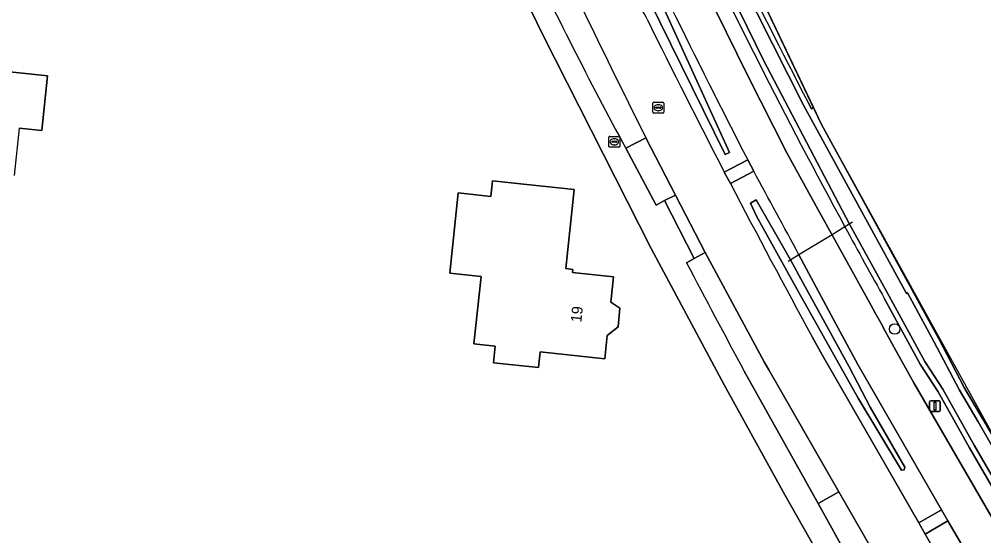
# Model space of a CAD drawing. Extents: x 162396 to 163643, y 386452 to 387406.
# Drawn here: x 163008.7 to 163098.2, y 386931.2 to 386979.1 of the extents above; entities that cross this region are included whole.
import ezdxf

# ---------------------------------------------------------------- set-up
doc = ezdxf.new("R2010")
doc.units = 0
for name, color, linetype in [('IMGEO_Berm_groen', 7, 'Continuous'), ('IMGEO_Boom', 7, 'Continuous'), ('IMGEO_Brandkraan', 7, 'Continuous'), ('IMGEO_Duiker', 7, 'Continuous'), ('IMGEO_Erf', 7, 'Continuous'), ('IMGEO_Fietspad_gesloten', 7, 'Continuous'), ('IMGEO_Fietspad_halfverhard', 7, 'Continuous'), ('IMGEO_Grasland_agrarisch', 7, 'Continuous'), ('IMGEO_Greppel_droge_sloot', 7, 'Continuous'), ('IMGEO_Hek', 7, 'Continuous'), ('IMGEO_Lichtmast', 7, 'Continuous'), ('IMGEO_Oever', 7, 'Continuous'), ('IMGEO_Pand', 7, 'Continuous'), ('IMGEO_Pand_nummerreeks', 7, 'Continuous'), ('IMGEO_Parkeervlak_halfverhard', 7, 'Continuous'), ('IMGEO_Rijbaan_lokaal_gesloten', 7, 'Continuous'), ('IMGEO_Rijbaan_lokaal_open', 7, 'Continuous'), ('IMGEO_Rioolput', 7, 'Continuous'), ('IMGEO_Voetpad_open', 7, 'Continuous')]:
    doc.layers.add(name, color=color, linetype=linetype)

msp = doc.modelspace()

# ---------------------------------------------------------------- linework, layer by layer
at = {"layer": 'IMGEO_Berm_groen'}
for points in [[(163081.917, 386971.38), (163082.23, 386970.809), (163082.411, 386970.924), (163073.808, 386988.989), (163068.186, 387000), (163054.818, 387033.276), (163053.682, 387034.148), (163050.906, 387033.096), (163050.522, 387032.951), (163051.574, 387030.199)], [(163058.321, 387013.033), (163062.245, 387003.85), (163065.679, 386996.007), (163072.387, 386981.888), (163076.252, 386973.982), (163079.946, 386966.717), (163082.017, 386962.946), (163085.197, 386957.174), (163087.753, 386952.543), (163088.198, 386951.737), (163088.644, 386950.931), (163089.035, 386950.226), (163090.045, 386948.352), (163091.713, 386945.359), (163103.715, 386924.646), (163109.912, 386913.996), (163113.552, 386907.796), (163119.49, 386897.68), (163133.047, 386874.854), (163141.068, 386861.652), (163143.895, 386857.051), (163155.065, 386838.871)], [(163056.486, 387006.585), (163074.609, 386966.738), (163074.22, 386966.558), (163068.158, 386978.883), (163066.846, 386981.552)], [(163064.994, 386967.13), (163066.861, 386968.103)], [(163074.128, 386964.928), (163076.305, 386966.057)], [(163076.87, 386964.998), (163074.693, 386963.849)], [(163078.261, 386946.568), (163077.829, 386947.291), (163072.362, 386957.447), (163071.333, 386956.885), (163070.633, 386956.5)], [(163086.516, 386947.047), (163084.489, 386950.829), (163081.061, 386957.239)], [(163112.488, 386912.383), (163096.88, 386939.306), (163093.973, 386944.513), (163092.32, 386947.094), (163089.008, 386953.161)], [(163082.278, 386949.631), (163083.226, 386947.963), (163089.079, 386937.755), (163092.196, 386932.358), (163094.302, 386933.576), (163086.516, 386947.047)], [(163075.976, 386946.453), (163082.833, 386934.162), (163084.761, 386935.248), (163078.261, 386946.568)], [(163100.492, 386922.911), (163094.886, 386932.55), (163092.789, 386931.308), (163098.32, 386921.635), (163104.671, 386910.799)]]:
    msp.add_lwpolyline(points, dxfattribs=at)
for points in [[(163077.081, 386962.358), (163079.917, 386957.416), (163080.278, 386956.761), (163081.425, 386954.683), (163085.712, 386946.834), (163087.664, 386943.109), (163090.885, 386937.512), (163090.825, 386937.271), (163090.583, 386937.251), (163086.542, 386943.941), (163081.046, 386953.743), (163077.122, 386960.828), (163076.553, 386962.051)], [(163084.761, 386935.248), (163082.833, 386934.162), (163085.725, 386928.948), (163086.703, 386929.474), (163087.725, 386930.063)]]:
    msp.add_lwpolyline(points, close=True, dxfattribs=at)
for centre, radius, start, end in [((163617.483, 387248.752), 605.525, 201.981516, 208.497735), ((163589.339, 387236.382), 572.453, 204.38886, 207.57586), ((163688.17, 387280.781), 695.552, 204.802003, 206.714116), ((163393.942, 387145.824), 374.35, 205.25364, 208.51204), ((163063.135, 386977.576), 4.127, 21.82962, 54.83349), ((163849.84, 387363.51), 869.67, 206.148358, 207.194709), ((163808.714, 387344.772), 826.981, 206.242021, 207.342858), ((161440.648, 386076.186), 1862.044, 28.239889, 28.511238), ((164248.982, 387581.175), 1326.668, 207.730989, 208.426952), ((163633.667, 387257.73), 624.032, 208.513283, 209.213614), ((163766.268, 387319.995), 784.88, 207.588722, 208.419417)]:
    msp.add_arc(centre, radius, start, end, dxfattribs=at)
at = {"layer": 'IMGEO_Boom'}
msp.add_circle((163089.944, 386950.352), 0.489, dxfattribs=at)
at = {"layer": 'IMGEO_Brandkraan'}
for p, q in [((163063.42, 386967.31), (163063.42, 386968.162)), ((163063.495, 386968.236), (163064.347, 386968.236)), ((163063.908, 386968.016), (163063.933, 386968.016)), ((163064.421, 386968.162), (163064.421, 386967.31)), ((163064.347, 386967.236), (163063.495, 386967.236)), ((163063.679, 386967.73), (163063.679, 386967.742)), ((163064.117, 386967.693), (163063.719, 386967.693)), ((163063.722, 386967.779), (163064.12, 386967.779)), ((163063.931, 386967.456), (163063.906, 386967.456)), ((163064.163, 386967.742), (163064.163, 386967.73))]:
    msp.add_line(p, q, dxfattribs=at)
for points in [[(163063.42, 386967.31), (163063.42, 386968.162)], [(163063.495, 386968.236), (163064.347, 386968.236)], [(163064.421, 386968.162), (163064.421, 386967.31)], [(163064.347, 386967.236), (163063.495, 386967.236)]]:
    msp.add_lwpolyline(points, dxfattribs=at)
for centre, radius, start, end in [((163063.497, 386968.16), 0.0765, 91.55205, 178.44795), ((163063.497, 386968.16), 0.0765, 91.55205, 178.44795), ((163064.345, 386968.16), 0.0765, 1.55205, 88.44795), ((163064.345, 386968.16), 0.0765, 1.55205, 88.44795), ((163063.497, 386967.312), 0.0765, 181.55205, 268.44795), ((163063.497, 386967.312), 0.0765, 181.55205, 268.44795), ((163063.719, 386967.739), 0.0403, 85.87752, 175.75265), ((163063.716, 386967.729), 0.0366, 178.93798, 274.71019), ((163064.12, 386967.736), 0.043, 264.86636, 352.45326), ((163064.124, 386967.741), 0.0386, 1.73085, 96.63898), ((163064.345, 386967.312), 0.0765, 271.55205, 358.44795), ((163064.345, 386967.312), 0.0765, 271.55205, 358.44795)]:
    msp.add_arc(centre, radius, start, end, dxfattribs=at)
for centre, major_axis, ratio, start_param, end_param in [((163063.907, 386967.736), (-0.387, 0.002), 0.722429, 4.712389, 7.853982), ((163063.932, 386967.736), (-0.39, 0.002), 0.717154, 1.570796, 4.712389)]:
    msp.add_ellipse(centre, major_axis=major_axis, ratio=ratio, start_param=start_param, end_param=end_param, dxfattribs=at)
at = {"layer": 'IMGEO_Duiker'}
msp.add_lwpolyline([(163086.018, 386960.263), (163085.326, 386959.841), (163084.128, 386959.11), (163081.061, 386957.239), (163080.051, 386956.623)], dxfattribs=at)
at = {"layer": 'IMGEO_Erf'}
for points in [[(163074.122, 386945.175), (163067.344, 386957.823), (163057.319, 386977.598), (163053.248, 386986.028), (163046.866, 387000), (163042.57, 387009.785), (163041.387, 387012.856), (163030.729, 387041.536), (163024.497, 387061.137), (163016.462, 387091.359)], [(163001.205, 386971.845), (163001.498, 386974.451), (163001.32, 386974.47), (163001.369, 386974.924), (163006.334, 386974.396), (163011.314, 386973.866), (163010.773, 386968.776), (163008.679, 386968.998), (163008.212, 386964.607)], [(163143.068, 386827.803), (163123.585, 386859.49), (163102.006, 386895.698), (163079.761, 386934.958), (163074.122, 386945.175)]]:
    msp.add_lwpolyline(points, dxfattribs=at)
msp.add_lwpolyline([(163051.558, 386955.228), (163048.653, 386955.536), (163049.443, 386962.983), (163052.463, 386962.663), (163052.618, 386964.122), (163055.223, 386963.846), (163060.195, 386963.319), (163059.415, 386955.963), (163060.086, 386955.892), (163060.055, 386955.602), (163063.845, 386955.2), (163063.595, 386952.845), (163064.448, 386952.285), (163064.265, 386950.562), (163063.258, 386949.747), (163063.028, 386947.583), (163057.035, 386948.219), (163056.883, 386946.782), (163052.695, 386947.226), (163052.857, 386948.758), (163050.894, 386948.966)], close=True, dxfattribs=at)
at = {"layer": 'IMGEO_Fietspad_gesloten'}
for points in [[(163155.065, 386838.871), (163143.895, 386857.051), (163141.068, 386861.652), (163133.047, 386874.854), (163119.49, 386897.68), (163113.552, 386907.796), (163109.912, 386913.996), (163103.715, 386924.646), (163091.713, 386945.359), (163090.045, 386948.352), (163089.035, 386950.226), (163088.644, 386950.931), (163088.198, 386951.737), (163087.753, 386952.543), (163085.197, 386957.174), (163082.017, 386962.946), (163079.946, 386966.717), (163076.252, 386973.982), (163072.387, 386981.888), (163065.679, 386996.007), (163062.245, 387003.85), (163058.321, 387013.033)], [(163076.305, 386966.057), (163076.87, 386964.998)], [(163081.061, 386957.239), (163084.489, 386950.829), (163086.516, 386947.047), (163094.302, 386933.576), (163094.886, 386932.55), (163100.492, 386922.911), (163106.699, 386912.218), (163110.406, 386905.934), (163115.894, 386896.629), (163116.481, 386895.637), (163129.911, 386872.986), (163136.893, 386861.494), (163137.525, 386860.5), (163140.88, 386855.017), (163151.706, 386837.322), (163156.522, 386829.586)]]:
    msp.add_lwpolyline(points, dxfattribs=at)
for centre, radius, start, end in [((163849.84, 387363.51), 869.67, 206.148358, 207.194709), ((161440.648, 386076.186), 1862.044, 28.239889, 28.511238)]:
    msp.add_arc(centre, radius, start, end, dxfattribs=at)
at = {"layer": 'IMGEO_Fietspad_halfverhard'}
for points in [[(163076.87, 386964.998), (163076.305, 386966.057), (163074.128, 386964.928), (163074.693, 386963.849)], [(163094.886, 386932.55), (163094.302, 386933.576), (163092.196, 386932.358), (163092.789, 386931.308)]]:
    msp.add_lwpolyline(points, close=True, dxfattribs=at)
at = {"layer": 'IMGEO_Grasland_agrarisch'}
msp.add_lwpolyline([(163133.622, 387049.496), (163133.622, 387043.535), (163132.797, 387029.52), (163128.519, 387010.953), (163118.136, 387014.933), (163098.941, 387022.102), (163077.233, 387030.06), (163058.746, 387037.469), (163054.818, 387033.276), (163068.186, 387000), (163073.808, 386988.989), (163082.411, 386970.924), (163083.129, 386969.417), (163091.34, 386954.37), (163094.029, 386949.441), (163096.403, 386944.93), (163098.137, 386941.992), (163116.399, 386910.212)], dxfattribs=at)
at = {"layer": 'IMGEO_Greppel_droge_sloot'}
for points in [[(163066.846, 386981.552), (163068.158, 386978.883), (163074.22, 386966.558), (163074.609, 386966.738), (163056.486, 387006.585)], [(163070.219, 386990.766), (163077.774, 386975.312), (163085.752, 386960.101), (163089.446, 386953.401), (163092.75, 386947.349), (163094.402, 386944.77), (163097.315, 386939.553), (163112.918, 386912.637)], [(163115.966, 386909.962), (163097.705, 386941.74), (163095.966, 386944.686), (163093.588, 386949.205), (163091.136, 386953.699), (163091.049, 386953.654), (163081.474, 386971.147), (163074.294, 386985.374)]]:
    msp.add_lwpolyline(points, dxfattribs=at)
msp.add_lwpolyline([(163077.081, 386962.358), (163076.553, 386962.051), (163077.122, 386960.828), (163081.046, 386953.743), (163086.542, 386943.941), (163090.583, 386937.251), (163090.825, 386937.271), (163090.885, 386937.512), (163087.664, 386943.109), (163085.712, 386946.834), (163081.425, 386954.683), (163080.278, 386956.761), (163079.917, 386957.416)], close=True, dxfattribs=at)
at = {"layer": 'IMGEO_Hek'}
msp.add_lwpolyline([(163119.211, 386906.146), (163099.887, 386939.051), (163083.129, 386969.417), (163073.808, 386988.989), (163068.186, 387000), (163054.818, 387033.276)], dxfattribs=at)
at = {"layer": 'IMGEO_Lichtmast'}
for p, q in [((163093.19, 386942.783), (163093.19, 386943.583)), ((163093.19, 386943.583), (163093.19, 386942.783)), ((163093.29, 386943.683), (163094.08, 386943.683)), ((163094.08, 386943.683), (163093.29, 386943.683)), ((163094.18, 386943.583), (163094.18, 386942.783)), ((163094.18, 386942.783), (163094.18, 386943.583)), ((163094.08, 386942.683), (163093.29, 386942.683)), ((163093.29, 386942.683), (163094.08, 386942.683))]:
    msp.add_line(p, q, dxfattribs=at)
msp.add_lwpolyline([(163093.61, 386943.558), (163093.76, 386943.558), (163093.76, 386942.808), (163093.61, 386942.808), (163093.61, 386943.558)], dxfattribs=at)
for centre, start, end in [((163093.29, 386943.583), 90, 180), ((163093.29, 386943.583), 90, 180), ((163094.08, 386943.583), 0, 90), ((163094.08, 386943.583), 360, 90), ((163093.29, 386942.783), 180, 270), ((163093.29, 386942.783), 180, 270), ((163094.08, 386942.783), 270, 0), ((163094.08, 386942.783), 270, 0)]:
    msp.add_arc(centre, 0.1, start, end, dxfattribs=at)
at = {"layer": 'IMGEO_Oever'}
for points in [[(163112.918, 386912.637), (163097.315, 386939.553), (163094.402, 386944.77), (163092.75, 386947.349), (163089.446, 386953.401), (163085.752, 386960.101), (163077.774, 386975.312), (163070.219, 386990.766)], [(163074.294, 386985.374), (163081.474, 386971.147), (163091.049, 386953.654), (163091.136, 386953.699), (163093.588, 386949.205), (163095.966, 386944.686), (163097.705, 386941.74), (163115.966, 386909.962)], [(163098.137, 386941.992), (163096.403, 386944.93), (163094.029, 386949.441), (163091.34, 386954.37), (163083.129, 386969.417), (163082.411, 386970.924), (163082.23, 386970.809), (163081.917, 386971.38)], [(163089.008, 386953.161), (163092.32, 386947.094), (163093.973, 386944.513), (163096.88, 386939.306), (163112.488, 386912.383), (163114.805, 386908.538), (163126.817, 386888.603), (163140.584, 386866.478), (163145.801, 386858.335), (163153.066, 386846.995), (163159.466, 386836.49), (163160.448, 386836.704), (163160.934, 386837.244), (163157.726, 386842.718), (163157.583, 386842.961), (163154.565, 386848.11), (163142.301, 386867.412), (163128.365, 386889.63), (163116.399, 386910.212), (163098.137, 386941.992)]]:
    msp.add_lwpolyline(points, dxfattribs=at)
for centre, radius, start, end in [((163617.483, 387248.752), 605.525, 201.981516, 208.497735), ((163589.339, 387236.382), 572.453, 204.38886, 207.57586), ((163633.667, 387257.73), 624.032, 208.513283, 209.213614)]:
    msp.add_arc(centre, radius, start, end, dxfattribs=at)
at = {"layer": 'IMGEO_Pand'}
msp.add_lwpolyline([(163008.679, 386968.998), (163010.773, 386968.776), (163011.314, 386973.866), (163006.334, 386974.396), (163001.369, 386974.924), (163001.32, 386974.47), (163001.498, 386974.451), (163001.205, 386971.845)], dxfattribs=at)
msp.add_lwpolyline([(163056.883, 386946.782), (163057.035, 386948.219), (163063.028, 386947.583), (163063.258, 386949.747), (163064.265, 386950.562), (163064.448, 386952.285), (163063.595, 386952.845), (163063.845, 386955.2), (163060.055, 386955.602), (163060.086, 386955.892), (163059.415, 386955.963), (163060.195, 386963.319), (163055.223, 386963.846), (163052.618, 386964.122), (163052.463, 386962.663), (163049.443, 386962.983), (163048.653, 386955.536), (163051.558, 386955.228), (163050.894, 386948.966), (163052.857, 386948.758), (163052.695, 386947.226)], close=True, dxfattribs=at)
at = {"layer": 'IMGEO_Parkeervlak_halfverhard'}
msp.add_lwpolyline([(163066.861, 386968.103), (163064.994, 386967.13), (163067.796, 386961.865), (163068.572, 386962.27), (163069.593, 386962.768)], close=True, dxfattribs=at)
at = {"layer": 'IMGEO_Rijbaan_lokaal_gesloten'}
for points in [[(163066.861, 386968.103), (163069.593, 386962.768), (163072.362, 386957.447), (163077.829, 386947.291), (163078.261, 386946.568), (163084.761, 386935.248), (163087.725, 386930.063), (163091.734, 386923.078), (163093.731, 386919.599)], [(163074.693, 386963.849), (163074.128, 386964.928)], [(163104.671, 386910.799), (163098.32, 386921.635), (163092.789, 386931.308), (163092.196, 386932.358), (163089.079, 386937.755), (163083.226, 386947.963), (163082.278, 386949.631)]]:
    msp.add_lwpolyline(points, dxfattribs=at)
for centre, radius, start, end in [((163688.17, 387280.781), 695.552, 204.802003, 206.714116), ((163063.135, 386977.576), 4.127, 21.82962, 54.83349), ((163808.714, 387344.772), 826.981, 206.242021, 207.342858), ((164248.982, 387581.175), 1326.668, 207.730989, 208.426952)]:
    msp.add_arc(centre, radius, start, end, dxfattribs=at)
at = {"layer": 'IMGEO_Rijbaan_lokaal_open'}
msp.add_lwpolyline([(163069.593, 386962.768), (163068.572, 386962.27), (163071.333, 386956.885), (163072.362, 386957.447)], close=True, dxfattribs=at)
at = {"layer": 'IMGEO_Rioolput'}
for p, q in [((163067.505, 386970.476), (163067.505, 386971.328)), ((163067.58, 386971.402), (163068.432, 386971.402)), ((163067.764, 386970.896), (163067.764, 386970.908)), ((163068.202, 386970.859), (163067.804, 386970.859)), ((163067.807, 386970.945), (163068.205, 386970.945)), ((163068.016, 386970.622), (163067.991, 386970.622)), ((163067.993, 386971.182), (163068.018, 386971.182)), ((163068.248, 386970.908), (163068.248, 386970.896)), ((163068.506, 386971.328), (163068.506, 386970.476)), ((163068.432, 386970.402), (163067.58, 386970.402))]:
    msp.add_line(p, q, dxfattribs=at)
for points in [[(163067.505, 386970.476), (163067.505, 386971.328)], [(163067.58, 386971.402), (163068.432, 386971.402)], [(163068.506, 386971.328), (163068.506, 386970.476)], [(163068.432, 386970.402), (163067.58, 386970.402)]]:
    msp.add_lwpolyline(points, dxfattribs=at)
for centre, radius, start, end in [((163067.582, 386971.326), 0.0765, 91.55205, 178.44795), ((163067.582, 386971.326), 0.0765, 91.55205, 178.44795), ((163067.804, 386970.905), 0.0403, 85.87752, 175.75265), ((163067.801, 386970.895), 0.0366, 178.93798, 274.71019), ((163068.205, 386970.902), 0.043, 264.86636, 352.45326), ((163068.209, 386970.907), 0.0386, 1.73085, 96.63898), ((163068.43, 386971.326), 0.0765, 1.55205, 88.44795), ((163068.43, 386971.326), 0.0765, 1.55205, 88.44795), ((163067.582, 386970.478), 0.0765, 181.55205, 268.44795), ((163067.582, 386970.478), 0.0765, 181.55205, 268.44795), ((163068.43, 386970.478), 0.0765, 271.55205, 358.44795), ((163068.43, 386970.478), 0.0765, 271.55205, 358.44795)]:
    msp.add_arc(centre, radius, start, end, dxfattribs=at)
for centre, major_axis, ratio, start_param, end_param in [((163067.992, 386970.902), (-0.387, 0.002), 0.722429, 4.712389, 7.853982), ((163068.017, 386970.902), (-0.39, 0.002), 0.717154, 1.570796, 4.712389)]:
    msp.add_ellipse(centre, major_axis=major_axis, ratio=ratio, start_param=start_param, end_param=end_param, dxfattribs=at)
at = {"layer": 'IMGEO_Voetpad_open'}
for points in [[(163016.462, 387091.359), (163024.497, 387061.137), (163030.729, 387041.536), (163041.387, 387012.856), (163042.57, 387009.785), (163046.866, 387000), (163053.248, 386986.028), (163057.319, 386977.598), (163067.344, 386957.823), (163074.122, 386945.175), (163079.761, 386934.958), (163102.006, 386895.698), (163123.585, 386859.49), (163143.068, 386827.803)], [(163070.633, 386956.5), (163071.333, 386956.885), (163068.572, 386962.27), (163067.796, 386961.865), (163064.994, 386967.13)], [(163148.158, 386827.738), (163146.104, 386827.388), (163138.449, 386839.645), (163130.798, 386851.848), (163132.152, 386852.695), (163129.05, 386857.843), (163127.647, 386856.97), (163124.5, 386862.121), (163118.528, 386872), (163109.622, 386887.031), (163110.973, 386887.848), (163107.915, 386893.07), (163106.622, 386892.28), (163103.597, 386897.495), (163094.586, 386913.257), (163089.68, 386921.904), (163090.714, 386922.504), (163086.703, 386929.474), (163085.725, 386928.948), (163082.833, 386934.162), (163075.976, 386946.453)]]:
    msp.add_lwpolyline(points, dxfattribs=at)
for centre, radius, start, end in [((163393.942, 387145.824), 374.35, 205.25364, 208.51204), ((163766.268, 387319.995), 784.88, 207.588722, 208.419417)]:
    msp.add_arc(centre, radius, start, end, dxfattribs=at)

# ---------------------------------------------------------------- texts
at = {"layer": 'IMGEO_Pand_nummerreeks'}
msp.add_text('19', height=1, rotation=83.87786, dxfattribs=at).set_placement((163060.853, 386950.93))

doc.saveas('drawing.dxf')
